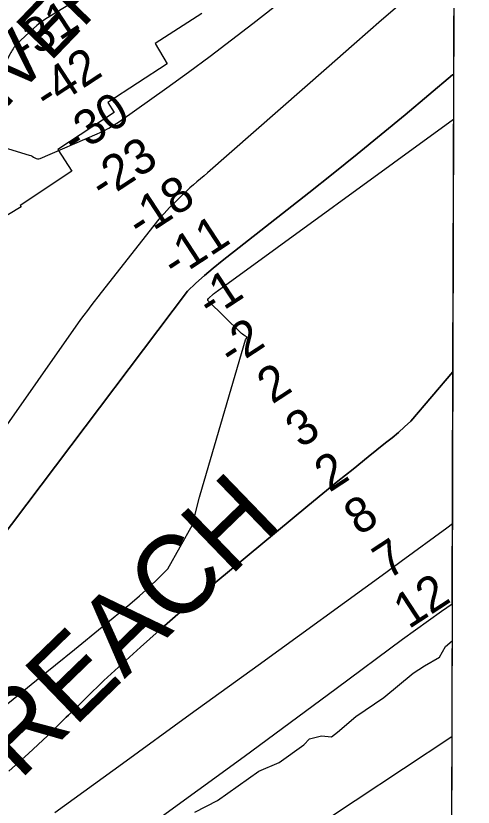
# Model space of a CAD drawing. Extents: x 3146026 to 3183936, y 897894 to 923344.
# Drawn here: x 3180766 to 3181637, y 906651 to 908156 of the extents above; entities that cross this region are included whole.
import ezdxf

# ---------------------------------------------------------------- set-up
doc = ezdxf.new("R2010")
doc.units = 0
for name, color, linetype in [('V-GRID-FRAM', 7, 'Continuous'), ('V-RIVR-EDGE', 7, 'Continuous'), ('V-RIVR-IDEN', 7, 'Continuous'), ('V-RIVR-RANG', 7, 'Continuous'), ('V-RRAP-RVMT', 7, 'Continuous'), ('V-RRAP-RVMT-IDEN', 7, 'Continuous'), ('V-TOPO-DPTH', 7, 'Continuous'), ('V-TOPO-MINR', 7, 'Continuous'), ('V-TOPO-WATR', 7, 'Continuous')]:
    doc.layers.add(name, color=color, linetype=linetype)

msp = doc.modelspace()

# ---------------------------------------------------------------- linework, layer by layer
at = {"layer": 'V-GRID-FRAM'}
msp.add_lwpolyline([(3150311.9, 921563.1), (3181637, 921462.9), (3181586.7, 903274.3), (3150245.8, 903374.5), (3150311.9, 921563.1)], dxfattribs=at)
at = {"layer": 'V-RIVR-EDGE'}
for points in [[(3181325.6, 906781), (3181348.3, 906786.9), (3181367.2, 906784.7), (3181378.6, 906793.3), (3181413.7, 906823.4), (3181466.7, 906859.4), (3181522.9, 906905.7), (3181544, 906919.7), (3181572.7, 906936.4), (3181584, 906956.3), (3181596.9, 906967.1)], [(3181107.3, 906641.2), (3181150.5, 906663.8), (3181228.9, 906719.2), (3181267.8, 906735.8), (3181314.8, 906769.2), (3181325.6, 906781)]]:
    msp.add_lwpolyline(points, dxfattribs=at)
at = {"layer": 'V-RRAP-RVMT'}
for p, q in [((3181120.6, 908160.4), (3181031.5, 908102.9)), ((3181031.5, 908102.9), (3181054.4, 908064.7)), ((3181054.4, 908064.7), (3180941.5, 907991.2)), ((3180941.5, 907991.2), (3180953.4, 907971.9)), ((3180953.4, 907971.9), (3180846.2, 907901.8)), ((3180846.2, 907901.8), (3180873.1, 907860.2)), ((3180873.1, 907860.2), (3180774.8, 907794.9)), ((3180776.4, 907792.7), (3180660.9, 907723.7)), ((3180774.8, 907794.9), (3180776.4, 907792.7))]:
    msp.add_line(p, q, dxfattribs=at)
at = {"layer": 'V-TOPO-DPTH'}
for points in [[(3181152.1, 908350.1), (3180826.7, 908152.2), (3180819.6, 908147.6), (3180812.7, 908142.7), (3180806.1, 908137.3), (3180799.7, 908131.6), (3180767.8, 908101.6), (3180765.9, 908099.6), (3180764.1, 908097.5), (3180762.5, 908095.3), (3180761, 908093), (3180759.5, 908090.6), (3180758.2, 908088.2), (3180756.8, 908085.8), (3180755.5, 908083.3), (3180684.1, 907946.5), (3180682.7, 907942.6), (3180681.9, 907938.8), (3180682.1, 907934.8), (3180683, 907930.8), (3180684.8, 907927.2), (3180687.2, 907924.2)], [(3180950.1, 908332.2), (3180985.4, 908248.7), (3180826.7, 908152.2), (3180819.6, 908147.6), (3180812.7, 908142.7), (3180806.1, 908137.3), (3180799.7, 908131.6), (3180767.8, 908101.6), (3180765.9, 908099.6), (3180764.1, 908097.5), (3180762.5, 908095.3), (3180761, 908093), (3180759.5, 908090.6), (3180758.2, 908088.2), (3180756.8, 908085.8), (3180755.5, 908083.3), (3180684.1, 907946.5), (3180682.7, 907942.6), (3180681.9, 907938.8), (3180682.1, 907934.8), (3180683, 907930.8), (3180684.8, 907927.2), (3180687.2, 907924.2)], [(3181599.9, 908045.1), (3181600.5, 908268.6)], [(3181514.9, 908193.4), (3181462.6, 908147.5), (3181410.3, 908101.6), (3181358, 908055.8), (3181131.2, 907857.2), (3181124.6, 907851.4), (3181117.9, 907845.6), (3181111.1, 907839.8), (3181104.4, 907834.1), (3181097.7, 907828.4), (3181091.1, 907822.5), (3181084.6, 907816.5), (3181078.2, 907810.4), (3181069.4, 907801.7), (3181058.9, 907791.1), (3181048.6, 907780.1), (3181038.8, 907768.8), (3181029.3, 907757.2), (3180928.9, 907629.9), (3180922.2, 907621.3), (3180915.6, 907612.8), (3180909, 907604.1), (3180902.4, 907595.5), (3180895.9, 907586.8), (3180889.3, 907578.3), (3180230.3, 906637.6)], [(3181514.9, 908193.4), (3181462.6, 908147.5), (3181410.3, 908101.6), (3181358, 908055.8), (3181131.2, 907857.2), (3181124.6, 907851.4), (3181117.9, 907845.6), (3181111.1, 907839.8), (3181104.4, 907834.1), (3181097.7, 907828.4), (3181091.1, 907822.5), (3181084.6, 907816.5), (3181078.2, 907810.4), (3181069.4, 907801.7), (3181058.9, 907791.1), (3181048.6, 907780.1), (3181038.8, 907768.8), (3181029.3, 907757.2), (3180928.9, 907629.9), (3180922.2, 907621.3), (3180915.6, 907612.8), (3180909, 907604.1), (3180902.4, 907595.5), (3180895.9, 907586.8), (3180889.3, 907578.3), (3180230.3, 906637.6)], [(3180687.2, 907924.2), (3180690.4, 907922), (3180694, 907920.3), (3180791.9, 907891), (3180794.7, 907890), (3180797.4, 907888.8), (3180800, 907887.3), (3180802.5, 907885.7), (3180805, 907884.4), (3180807.6, 907883.7), (3180810.2, 907883.8), (3180812.9, 907884.5), (3180921.4, 907931.2), (3180932.4, 907936.4), (3180943.2, 907942), (3180953.6, 907948.3), (3180963.7, 907955), (3181053.5, 908018.7), (3181095, 908048.7), (3181136.3, 908079), (3181177.1, 908109.9), (3181217.6, 908141.2), (3181257.8, 908173.1)], [(3180687.2, 907924.2), (3180690.4, 907922), (3180694, 907920.3), (3180791.9, 907891), (3180794.7, 907890), (3180797.4, 907888.8), (3180800, 907887.3), (3180802.5, 907885.7), (3180805, 907884.4), (3180807.6, 907883.7), (3180810.2, 907883.8), (3180812.9, 907884.5), (3180921.4, 907931.2), (3180932.4, 907936.4), (3180943.2, 907942), (3180953.6, 907948.3), (3180963.7, 907955), (3181053.5, 908018.7), (3181095, 908048.7), (3181136.3, 908079), (3181177.1, 908109.9), (3181217.6, 908141.2), (3181257.8, 908173.1)], [(3181598.3, 907479.1), (3181599.9, 908045.1), (3181597.7, 908043.3), (3181552.6, 908005.3), (3181507.3, 907967.5), (3181461.8, 907930), (3181416.1, 907892.8), (3181370.1, 907855.9), (3181323.9, 907819.3), (3181159, 907689.6), (3181142.1, 907675.9), (3181125.4, 907661.8), (3181109.2, 907647.3), (3181093.2, 907632.4), (3180256.9, 906525.6)], [(3180256.9, 906525.6), (3181093.2, 907632.4), (3181109.2, 907647.3), (3181125.4, 907661.8), (3181142.1, 907675.9), (3181159, 907689.6), (3181323.9, 907819.3), (3181370.1, 907855.9), (3181416.1, 907892.8), (3181461.8, 907930), (3181507.3, 907967.5), (3181552.6, 908005.3), (3181597.7, 908043.3), (3181599.9, 908045.1)], [(3180752.9, 906719.4), (3180790.2, 906752.7), (3180826.6, 906786.9), (3180862.4, 906821.8), (3180866.3, 906825.6), (3180900, 906858.8), (3180934.1, 906891.5), (3180968.7, 906923.7), (3181003.8, 906955.4), (3181039.3, 906986.7), (3181075, 907017.7), (3181111, 907048.3), (3181147.3, 907078.7), (3181322.4, 907223.7), (3181350.9, 907247.3), (3181379.6, 907270.7), (3181408.3, 907294), (3181437.2, 907317.1), (3181470.3, 907343.5), (3181482.5, 907353.5), (3181494.7, 907363.7), (3181506.5, 907374.2), (3181518.3, 907384.8), (3181598.3, 907479.1)], [(3181597.1, 907037.8), (3181598.3, 907479.1), (3181518.3, 907384.8), (3181506.5, 907374.2), (3181494.7, 907363.7), (3181482.5, 907353.5), (3181470.3, 907343.5), (3181437.2, 907317.1), (3181408.3, 907294), (3181379.6, 907270.7), (3181350.9, 907247.3), (3181322.4, 907223.7), (3181147.3, 907078.7), (3181111, 907048.3), (3181075, 907017.7), (3181039.3, 906986.7), (3181003.8, 906955.4), (3180968.7, 906923.7), (3180934.1, 906891.5), (3180900, 906858.8), (3180866.3, 906825.6), (3180862.4, 906821.8), (3180826.6, 906786.9), (3180790.2, 906752.7), (3180752.9, 906719.4)], [(3181597.1, 907037.8), (3181595.8, 906564.5), (3181351.8, 906427.5), (3181225.2, 906355.4), (3181099.2, 906282.2), (3180974.1, 906207.4), (3180849.7, 906131.5), (3180610.8, 905983.8), (3180606.3, 905980.9), (3180601.8, 905978), (3180597.3, 905975.1), (3180592.9, 905972.1), (3180557.1, 905947.8), (3180534.9, 905932.5), (3180512.7, 905917.1), (3180490.7, 905901.5), (3180468.8, 905885.8)], [(3181024.7, 906619.4), (3181112.9, 906683.3), (3181201, 906747.4), (3181288.8, 906811.9), (3181376.4, 906876.6), (3181502.5, 906970.1), (3181527.1, 906988.1), (3181551.7, 907005.9), (3181576.5, 907023.4), (3181597.1, 907037.8)], [(3181024.7, 906619.4), (3181112.9, 906683.3), (3181201, 906747.4), (3181288.8, 906811.9), (3181376.4, 906876.6), (3181502.5, 906970.1), (3181527.1, 906988.1), (3181551.7, 907005.9), (3181576.5, 907023.4), (3181597.1, 907037.8)]]:
    msp.add_lwpolyline(points, dxfattribs=at)
at = {"layer": 'V-TOPO-MINR'}
for points in [[(3181152.1, 908350.1), (3180826.7, 908152.2), (3180819.6, 908147.6), (3180812.7, 908142.7), (3180806.1, 908137.3), (3180799.7, 908131.6), (3180767.8, 908101.6), (3180765.9, 908099.6), (3180764.1, 908097.5), (3180762.5, 908095.3), (3180761, 908093), (3180759.5, 908090.6), (3180758.2, 908088.2), (3180756.8, 908085.8), (3180755.5, 908083.3), (3180684.1, 907946.5), (3180682.7, 907942.6), (3180681.9, 907938.8), (3180682.1, 907934.8), (3180683, 907930.8), (3180684.8, 907927.2), (3180687.2, 907924.2)], [(3181152.1, 908350.1), (3180826.7, 908152.2), (3180819.6, 908147.6), (3180812.7, 908142.7), (3180806.1, 908137.3), (3180799.7, 908131.6), (3180767.8, 908101.6), (3180765.9, 908099.6)], [(3181514.9, 908193.4), (3181462.6, 908147.5), (3181410.3, 908101.6), (3181358, 908055.8), (3181131.2, 907857.2), (3181124.6, 907851.4), (3181117.9, 907845.6), (3181111.1, 907839.8), (3181104.4, 907834.1), (3181097.7, 907828.4), (3181091.1, 907822.5), (3181084.6, 907816.5), (3181078.2, 907810.4), (3181069.4, 907801.7), (3181058.9, 907791.1), (3181048.6, 907780.1), (3181038.8, 907768.8), (3181029.3, 907757.2), (3180928.9, 907629.9), (3180922.2, 907621.3), (3180915.6, 907612.8), (3180909, 907604.1), (3180902.4, 907595.5), (3180895.9, 907586.8), (3180889.3, 907578.3), (3180230.3, 906637.6)], [(3180687.2, 907924.2), (3180690.4, 907922), (3180694, 907920.3), (3180791.9, 907891), (3180794.7, 907890), (3180797.4, 907888.8), (3180800, 907887.3), (3180802.5, 907885.7), (3180805, 907884.4), (3180807.6, 907883.7), (3180810.2, 907883.8), (3180812.9, 907884.5), (3180921.4, 907931.2), (3180932.4, 907936.4), (3180943.2, 907942), (3180953.6, 907948.3), (3180963.7, 907955), (3181053.5, 908018.7), (3181095, 908048.7), (3181136.3, 908079), (3181177.1, 908109.9), (3181217.6, 908141.2), (3181257.8, 908173.1)], [(3180694, 907920.3), (3180791.9, 907891), (3180794.7, 907890), (3180797.4, 907888.8), (3180800, 907887.3), (3180802.5, 907885.7), (3180805, 907884.4), (3180807.6, 907883.7), (3180810.2, 907883.8), (3180812.9, 907884.5), (3180921.4, 907931.2), (3180932.4, 907936.4), (3180943.2, 907942), (3180953.6, 907948.3), (3180963.7, 907955), (3181053.5, 908018.7), (3181095, 908048.7), (3181136.3, 908079), (3181177.1, 908109.9), (3181217.6, 908141.2), (3181257.8, 908173.1)], [(3180256.9, 906525.6), (3181093.2, 907632.4), (3181109.2, 907647.3), (3181125.4, 907661.8), (3181142.1, 907675.9), (3181159, 907689.6), (3181323.9, 907819.3), (3181370.1, 907855.9), (3181416.1, 907892.8), (3181461.8, 907930), (3181507.3, 907967.5), (3181552.6, 908005.3), (3181597.7, 908043.3), (3181599.9, 908045.1)], [(3180733.4, 906834), (3180805.7, 906892.2), (3180877.7, 906950.8), (3180983, 907037), (3181001.9, 907053), (3181020.3, 907069.5), (3181038.1, 907086.6), (3181055.5, 907104.2), (3181102.3, 907188), (3181116.1, 907240.2), (3181117.2, 907245.1), (3181203.5, 907539.7), (3181204.7, 907541.5), (3181206.7, 907544.5), (3181206.8, 907544.6), (3181206.7, 907544.7), (3181206.6, 907544.9), (3181202.4, 907547.4), (3181200.2, 907548.8), (3181198.1, 907550.3), (3181196.1, 907552), (3181194.1, 907553.7), (3181132.2, 907614), (3181131.9, 907614.5), (3181131.7, 907615), (3181131.7, 907615.5), (3181132.1, 907616.6), (3181133.3, 907618.1), (3181142.9, 907626.8), (3181144.5, 907628.2), (3181147.9, 907630.9), (3181149.7, 907632.3), (3181599.7, 907959)], [(3180752.9, 906719.4), (3180790.2, 906752.7), (3180826.6, 906786.9), (3180862.4, 906821.8), (3180866.3, 906825.6), (3180900, 906858.8), (3180934.1, 906891.5), (3180968.7, 906923.7), (3181003.8, 906955.4), (3181039.3, 906986.7), (3181075, 907017.7), (3181111, 907048.3), (3181147.3, 907078.7), (3181322.4, 907223.7), (3181350.9, 907247.3), (3181379.6, 907270.7), (3181408.3, 907294), (3181437.2, 907317.1), (3181470.3, 907343.5), (3181482.5, 907353.5), (3181494.7, 907363.7), (3181506.5, 907374.2), (3181518.3, 907384.8), (3181598.3, 907479.1)], [(3180840.4, 906640.9), (3180969.4, 906734.2), (3181098.4, 906827.6), (3181227.4, 906921.1), (3181470.8, 907097.5), (3181478, 907102.8), (3181485.3, 907108), (3181492.5, 907113.3), (3181499.7, 907118.5), (3181586.7, 907182.1), (3181597.5, 907190.3)], [(3180283.8, 905889.6), (3180326.3, 905920.9), (3180369, 905951.9), (3180411.9, 905982.7), (3180455, 906013.2), (3180521.8, 906060.2), (3180531.6, 906067.1), (3180541.4, 906073.9), (3180551.2, 906080.7), (3180561.1, 906087.5), (3180908.7, 906325.3), (3181034.1, 906410.7), (3181159.7, 906495.6), (3181285.8, 906579.9), (3181412.2, 906663.8), (3181596.4, 906785.4)]]:
    msp.add_lwpolyline(points, dxfattribs=at)
at = {"layer": 'V-TOPO-WATR'}
msp.add_lwpolyline([(3181024.7, 906619.4), (3181112.9, 906683.3), (3181201, 906747.4), (3181288.8, 906811.9), (3181376.4, 906876.6), (3181502.5, 906970.1), (3181527.1, 906988.1), (3181551.7, 907005.9), (3181576.5, 907023.4), (3181597.1, 907037.8)], dxfattribs=at)

# ---------------------------------------------------------------- texts
at = {"layer": 'V-RIVR-IDEN'}
msp.add_text('REACH', height=150, rotation=44.039, dxfattribs=at).set_placement((3180772.7, 906700.2))
at = {"layer": 'V-RIVR-RANG'}
for s, p in [('-31', (3180782.8, 908063.8)), ('-42', (3180826.5, 907972.8)), ('-30', (3180879.5, 907888)), ('-23', (3180932.5, 907803.1)), ('-18', (3181003.3, 907730)), ('-11', (3181069.9, 907654.1)), ('-1', (3181137.3, 907578.6)), ('-2', (3181177.9, 907485.7)), ('2', (3181254.4, 907416.3)), ('3', (3181308.5, 907332.2)), ('2', (3181363.5, 907248.6)), ('8', (3181419.7, 907165.9)), ('7', (3181474.7, 907082.4)), ('12', (3181514.2, 906988.7))]:
    msp.add_text(s, height=67, rotation=33.1892, dxfattribs=at).set_placement(p)
at = {"layer": 'V-RRAP-RVMT-IDEN'}
msp.add_text('ABOVE   OLD   RIVER', height=100, rotation=46.0853, dxfattribs=at).set_placement((3180012.1, 907215.6))

doc.saveas('drawing.dxf')
